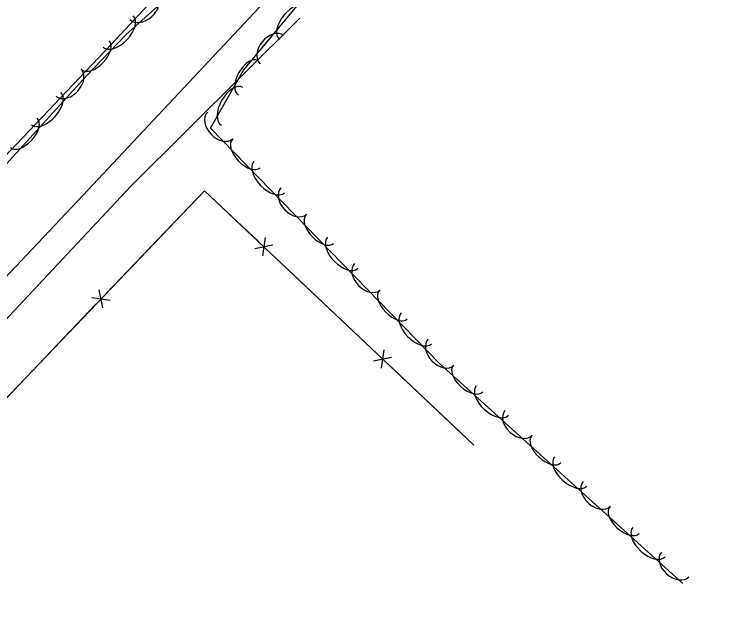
# Model space of a CAD drawing. Extents: x 978516 to 993312, y 1836504 to 1846212.
# Drawn here: x 991957.3 to 992148.6, y 1838707.8 to 1838868.8 of the extents above; entities that cross this region are included whole.
import ezdxf

# ---------------------------------------------------------------- set-up
doc = ezdxf.new("R2010")
doc.units = 0
for name, color, linetype in [('S_EDGE_PAVEMENT', 7, 'Continuous'), ('S_FENCE', 7, 'Continuous'), ('S_STREAM', 7, 'Continuous'), ('S_TREE', 7, 'Continuous')]:
    doc.layers.add(name, color=color, linetype=linetype)

msp = doc.modelspace()

# ---------------------------------------------------------------- linework, layer by layer
at = {"layer": 'S_EDGE_PAVEMENT'}
for points in [[(992656.99, 1839543.83), (992635.44, 1839519.78), (992605.8, 1839489.34), (992560.92, 1839443.03), (992517.54, 1839397.61), (992467.5, 1839344.13), (992430.28, 1839305.99), (992370.24, 1839240.83), (992334, 1839203), (992283.93, 1839150.12), (992239.51, 1839101.59), (992184.86, 1839044.79), (992151.93, 1839008.51), (992106.92, 1838960.09), (992043.74, 1838892.4), (991975.88, 1838819.94), (991904.78, 1838744.78), (991871.79, 1838709.82)], [(991858.22, 1838725.78), (991887.39, 1838757.16), (991937.59, 1838812.42), (991983.49, 1838860.63), (992021.14, 1838901.05), (992075.69, 1838959), (992140.11, 1839028.39), (992193.82, 1839085.75), (992232.01, 1839125.93), (992284.38, 1839180.18)]]:
    msp.add_lwpolyline(points, dxfattribs=at)
at = {"layer": 'S_FENCE'}
for p, q in [((992024.99, 1838808.6), (992024.27, 1838803.65)), ((992022.18, 1838805.62), (992027.08, 1838806.63)), ((991981.25, 1838789.64), (991980.28, 1838794.54)), ((991978.29, 1838792.47), (991983.24, 1838791.71)), ((992057, 1838778.4), (992056.27, 1838773.45)), ((992054.19, 1838775.42), (992059.08, 1838776.43))]:
    msp.add_line(p, q, dxfattribs=at)
for points in [[(991935.14, 1838744.39), (992008.63, 1838821.22)], [(991995.97, 1838807.99), (992008.63, 1838821.22)], [(992008.63, 1838821.22), (992023.17, 1838807.5)], [(992008.63, 1838821.22), (992081.22, 1838752.72)], [(991982.15, 1838793.54), (991995.97, 1838807.99)], [(992026.08, 1838804.75), (992040.63, 1838791.02)], [(991965.56, 1838776.19), (991979.38, 1838790.64)], [(992040.63, 1838791.02), (992055.18, 1838777.3)], [(991951.73, 1838761.73), (991965.56, 1838776.19)], [(992058.09, 1838774.55), (992072.64, 1838760.82)], [(992072.64, 1838760.82), (992081.22, 1838752.72)]]:
    msp.add_lwpolyline(points, dxfattribs=at)
at = {"layer": 'S_STREAM'}
msp.add_lwpolyline([(992034.35, 1838867.71), (991988.82, 1838822.43), (991953.23, 1838784.52), (991912.32, 1838740.5), (991872.6, 1838697.8), (991851.48, 1838675.32), (991840.59, 1838661.56)], dxfattribs=at)
at = {"layer": 'S_TREE'}
for points in [[(992233.09, 1839129.08), (992227.12, 1839110.7), (992199.54, 1839086.38), (992157.49, 1839043.98), (992136.74, 1839028.67), (992132.99, 1839011.84), (992129.22, 1838995.15), (992124.38, 1838980.94), (992106.74, 1838972.26), (992093.56, 1838974.48), (992083.71, 1838973.38), (992075.14, 1838963.83), (992071.46, 1838949.96), (992057.77, 1838928.26), (992041.55, 1838912.03), (992029.65, 1838903.1), (992015.88, 1838893.29), (992005.69, 1838879.63), (991987.46, 1838863.23), (991976.87, 1838852.18), (991935.4, 1838806.75), (991888.4, 1838757), (991862.64, 1838729.58)], [(992137.56, 1838715.44), (992071.99, 1838774.71), (992010.28, 1838838.05), (992019.16, 1838853.7), (992056.56, 1838898.57), (992095.24, 1838947.25), (992133.47, 1838978.26), (992144.43, 1838982.92)]]:
    msp.add_lwpolyline(points, dxfattribs=at)
for centre, major_axis, ratio, start_param, end_param in [((991992.17, 1838870.67), (3.68, 3.31), 0.685229, 3.141593, 6.283185), ((992032.58, 1838866.5), (-3.76, -4.51), 0.55008, 3.141593, 6.283185), ((991985.39, 1838864.13), (4.06, 4.24), 0.550013, 3.141559, 6.283151), ((992026.85, 1838859.22), (-3.17, -3.81), 0.685311, 3.141593, 6.283185), ((991979.25, 1838857.73), (3.7, 3.86), 0.540634, 3.14156, 6.283152), ((992020.44, 1838851.67), (-2.64, -4.65), 0.540699, 3.141593, 6.283185), ((991971.98, 1838850.35), (3.34, 3.66), 0.685237, 3.141471, 6.283064), ((992016.07, 1838843.95), (-2.89, -5.11), 0.55008, 3.141593, 6.283185), ((991965.93, 1838843.34), (3.96, 4.33), 0.55002, 3.141518, 6.283111), ((992012.88, 1838838.8), (3.46, -3.55), 0.685311, 3.141593, 6.283185), ((991959.95, 1838836.79), (3.6, 3.95), 0.540641, 3.141521, 6.283113), ((992019.88, 1838831.24), (3.73, -3.83), 0.540699, 3.141593, 6.283185), ((992026.07, 1838824.89), (4.1, -4.2), 0.55008, 3.141593, 6.283185), ((992032.72, 1838818.44), (3.46, -3.55), 0.685311, 3.141593, 6.283185), ((992039.72, 1838810.87), (3.73, -3.83), 0.540699, 3.141593, 6.283185), ((992045.91, 1838804.52), (4.1, -4.2), 0.55008, 3.141593, 6.283185), ((992052.56, 1838798.07), (3.46, -3.55), 0.685311, 3.141593, 6.283185), ((992059.56, 1838790.51), (3.73, -3.83), 0.540699, 3.141593, 6.283185), ((992065.75, 1838784.16), (4.1, -4.2), 0.55008, 3.141593, 6.283185), ((992072.4, 1838777.71), (3.46, -3.55), 0.685311, 3.141593, 6.283185), ((992079.67, 1838770.63), (3.97, -3.59), 0.540699, 3.141593, 6.283185), ((992086.25, 1838764.68), (4.35, -3.94), 0.55008, 3.141593, 6.283185), ((992093.3, 1838758.66), (3.68, -3.32), 0.685311, 3.141593, 6.283185), ((992100.76, 1838751.56), (3.97, -3.59), 0.540699, 3.141593, 6.283185), ((992107.34, 1838745.61), (4.35, -3.94), 0.55008, 3.141593, 6.283185), ((992114.39, 1838739.6), (3.68, -3.32), 0.685311, 3.141593, 6.283185), ((992121.85, 1838732.49), (3.97, -3.59), 0.540699, 3.141593, 6.283185), ((992128.43, 1838726.55), (4.35, -3.94), 0.55008, 3.141593, 6.283185), ((992135.48, 1838720.53), (3.68, -3.32), 0.685311, 3.141593, 6.283185)]:
    msp.add_ellipse(centre, major_axis=major_axis, ratio=ratio, start_param=start_param, end_param=end_param, dxfattribs=at)

doc.saveas('drawing.dxf')
